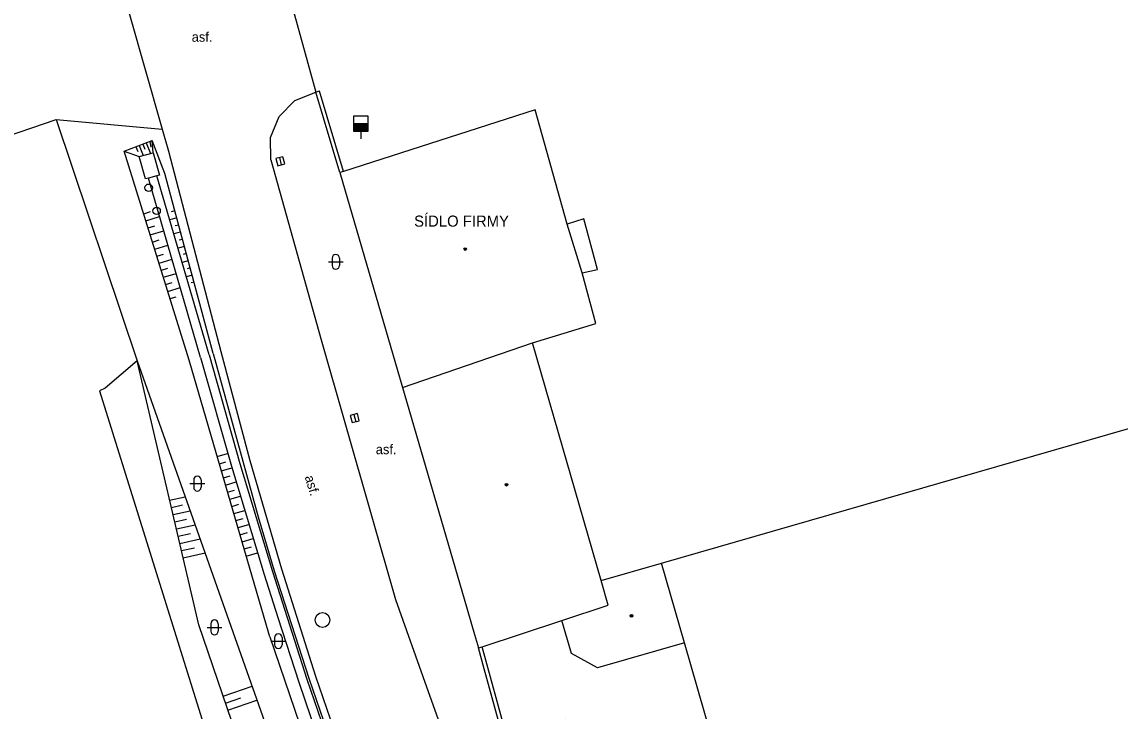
# Model space of a CAD drawing. Extents: x -596024 to -594475, y -1163820 to -1161957.
# Drawn here: x -595644.4 to -595570.2, y -1163721.3 to -1163674.8 of the extents above; entities that cross this region are included whole.
import ezdxf

# ---------------------------------------------------------------- set-up
doc = ezdxf.new("R2010")
doc.units = 0
for name, color, linetype in [('Level 10', 7, 'Continuous'), ('Level 11', 7, 'Continuous'), ('Level 14', 7, 'Continuous'), ('Level 15', 7, 'Continuous'), ('Level 27', 7, 'Continuous'), ('Level 28', 7, 'Continuous'), ('Level 36', 7, 'Continuous'), ('Level 39', 7, 'Continuous'), ('Level 40', 7, 'Continuous'), ('Level 41', 7, 'Continuous'), ('Level 5', 7, 'Continuous'), ('Level 7', 7, 'Continuous'), ('Level 8', 7, 'Continuous')]:
    doc.layers.add(name, color=color, linetype=linetype)

msp = doc.modelspace()

# ---------------------------------------------------------------- linework, layer by layer
at = {"layer": 'Level 10'}
for points in [[(-595627.59, -1163684.11), (-595627.61, -1163682.59), (-595627.04, -1163681.18), (-595625.96, -1163680.11), (-595624.55, -1163679.54)], [(-595642.1, -1163681.39), (-595634.93, -1163682.03)], [(-595634.93, -1163682.03), (-595634.51, -1163683.51), (-595630.97, -1163697.06)], [(-595627.59, -1163684.11), (-595624.2, -1163696.27), (-595619.16, -1163713.8), (-595617.065, -1163719.7), (-595615.52, -1163724.05)], [(-595630.97, -1163697.06), (-595629.01, -1163704.42), (-595626.88, -1163711.73), (-595624.58, -1163718.98), (-595622.1, -1163726.18)]]:
    msp.add_lwpolyline(points, dxfattribs=at)
at = {"layer": 'Level 11'}
for points in [[(-595640.4, -1163662.93), (-595639.39, -1163666.36), (-595634.93, -1163682.03)], [(-595636.48, -1163683.89), (-595635.54, -1163683.63)], [(-595636.06, -1163685.4), (-595636.48, -1163683.89)], [(-595635.54, -1163683.63), (-595635.12, -1163685.14)], [(-595635.87, -1163685.35), (-595636.06, -1163685.4)], [(-595635.29, -1163685.19), (-595635.87, -1163685.35)], [(-595632.34, -1163697.45), (-595635.87, -1163685.35)], [(-595635.12, -1163685.14), (-595635.29, -1163685.19)], [(-595631.76, -1163697.27), (-595635.29, -1163685.19)], [(-595606.55, -1163691.73), (-595605.51, -1163691.52), (-595606.45, -1163688.1), (-595607.56, -1163688.45)], [(-595631.76, -1163697.27), (-595629.69, -1163704.61), (-595627.48, -1163711.91), (-595625.15, -1163719.18), (-595622.69, -1163726.39)], [(-595632.34, -1163697.45), (-595630.26, -1163704.79), (-595628.05, -1163712.11), (-595627.112, -1163715.024), (-595625.71, -1163719.38), (-595623.25, -1163726.61)]]:
    msp.add_lwpolyline(points, dxfattribs=at)
at = {"layer": 'Level 14'}
for points in [[(-595627.67, -1163716.33), (-595628.048, -1163715.029), (-595633.1, -1163697.64), (-595637.5, -1163683.52), (-595635.62, -1163682.8)], [(-595631.49, -1163697.19), (-595634.75, -1163685.02), (-595635.62, -1163682.8)], [(-595631.49, -1163697.19), (-595628.45, -1163708.21), (-595627.36, -1163711.86), (-595625.03, -1163719.12), (-595622.54, -1163726.32)], [(-595636.62, -1163697.68), (-595626.26, -1163727.02)], [(-595628.32, -1163727.64), (-595632.46, -1163715.52), (-595636.62, -1163697.68)], [(-595627.67, -1163716.33), (-595625.32, -1163723.18), (-595622.72, -1163729.94), (-595619.85, -1163736.59), (-595616.74, -1163743.13)]]:
    msp.add_lwpolyline(points, dxfattribs=at)
at = {"layer": 'Level 15'}
for points in [[(-595636.71, -1163683.22), (-595636.58, -1163683.55)], [(-595636.48, -1163683.13), (-595636.22, -1163683.82)], [(-595636.24, -1163683.04), (-595636.11, -1163683.39)], [(-595636.01, -1163682.95), (-595635.73, -1163683.68)], [(-595635.78, -1163682.86), (-595635.71, -1163683.26)], [(-595635.54, -1163683.63), (-595635.62, -1163682.8)], [(-595637.5, -1163683.52), (-595636.48, -1163683.89)], [(-595636.18, -1163687.75), (-595635.72, -1163687.6)], [(-595634.07, -1163687.54), (-595634.32, -1163687.61)], [(-595636.04, -1163688.22), (-595635.11, -1163687.94)], [(-595633.94, -1163688.03), (-595634.42, -1163688.15)], [(-595635.89, -1163688.7), (-595635.43, -1163688.56)], [(-595635.74, -1163689.18), (-595634.83, -1163688.9)], [(-595633.69, -1163688.99), (-595634.14, -1163689.11)], [(-595633.81, -1163688.51), (-595634.05, -1163688.57)], [(-595635.59, -1163689.66), (-595635.14, -1163689.51)], [(-595635.44, -1163690.13), (-595634.55, -1163689.86)], [(-595633.56, -1163689.48), (-595633.78, -1163689.53)], [(-595635.29, -1163690.61), (-595634.85, -1163690.47)], [(-595633.43, -1163689.96), (-595633.86, -1163690.07)], [(-595633.3, -1163690.44), (-595633.51, -1163690.5)], [(-595635.14, -1163691.09), (-595634.27, -1163690.82)], [(-595634.99, -1163691.56), (-595634.56, -1163691.43)], [(-595633.17, -1163690.92), (-595633.58, -1163691.03)], [(-595633.04, -1163691.41), (-595633.24, -1163691.46)], [(-595634.84, -1163692.04), (-595633.99, -1163691.78)], [(-595632.91, -1163691.89), (-595633.3, -1163692)], [(-595634.7, -1163692.52), (-595634.27, -1163692.39)], [(-595634.55, -1163693), (-595633.71, -1163692.74)], [(-595632.78, -1163692.37), (-595632.97, -1163692.42)], [(-595634.4, -1163693.47), (-595633.99, -1163693.35)], [(-595631.21, -1163704.15), (-595630.51, -1163703.94)], [(-595631.07, -1163704.63), (-595630.63, -1163704.5)], [(-595630.93, -1163705.11), (-595630.23, -1163704.9)], [(-595630.79, -1163705.59), (-595630.34, -1163705.46)], [(-595630.65, -1163706.07), (-595629.94, -1163705.86)], [(-595634.43, -1163707.09), (-595633.38, -1163706.86)], [(-595630.51, -1163706.55), (-595630.05, -1163706.41)], [(-595630.37, -1163707.03), (-595629.65, -1163706.82)], [(-595634.31, -1163707.58), (-595633.56, -1163707.41)], [(-595630.23, -1163707.51), (-595629.76, -1163707.37)], [(-595634.2, -1163708.07), (-595633.04, -1163707.81)], [(-595634.09, -1163708.55), (-595633.29, -1163708.38)], [(-595630.09, -1163707.99), (-595629.36, -1163707.78)], [(-595629.95, -1163708.47), (-595629.47, -1163708.33)], [(-595633.97, -1163709.04), (-595632.71, -1163708.76)], [(-595629.81, -1163708.95), (-595629.07, -1163708.73)], [(-595633.86, -1163709.53), (-595633.02, -1163709.34)], [(-595633.74, -1163710.01), (-595632.37, -1163709.71)], [(-595629.68, -1163709.43), (-595629.18, -1163709.28)], [(-595629.54, -1163709.91), (-595628.78, -1163709.69)], [(-595633.63, -1163710.5), (-595632.75, -1163710.31)], [(-595633.52, -1163710.99), (-595632.04, -1163710.66)], [(-595629.4, -1163710.39), (-595628.9, -1163710.24)], [(-595629.26, -1163710.87), (-595628.5, -1163710.65)], [(-595630.81, -1163720.33), (-595628.86, -1163719.66)], [(-595630.65, -1163720.8), (-595629.62, -1163720.45)], [(-595630.49, -1163721.27), (-595628.53, -1163720.6)]]:
    msp.add_lwpolyline(points, dxfattribs=at)
at = {"layer": 'Level 27'}
for p, q in [((-595627.013, -1163683.958), (-595626.887, -1163684.442)), ((-595621.983, -1163701.308), (-595621.857, -1163701.792))]:
    msp.add_line(p, q, dxfattribs=at)
for points in [[(-595627.255, -1163684.021), (-595627.129, -1163684.505), (-595626.645, -1163684.379), (-595626.771, -1163683.895)], [(-595622.225, -1163701.371), (-595622.099, -1163701.855), (-595621.615, -1163701.729), (-595621.741, -1163701.245)]]:
    msp.add_lwpolyline(points, close=True, dxfattribs=at)
msp.add_circle((-595624.1, -1163715.19), 0.5, dxfattribs=at)
at = {"layer": 'Level 28'}
for p, q in [((-595622.01, -1163681.66), (-595621.01, -1163681.66)), ((-595622.01, -1163681.71), (-595621.01, -1163681.71)), ((-595622.01, -1163681.76), (-595621.01, -1163681.76)), ((-595622.01, -1163681.81), (-595621.01, -1163681.81)), ((-595622.01, -1163681.86), (-595621.01, -1163681.86)), ((-595622.01, -1163681.91), (-595621.01, -1163681.91)), ((-595622.01, -1163681.96), (-595621.01, -1163681.96)), ((-595622.01, -1163682.01), (-595621.01, -1163682.01)), ((-595622.01, -1163682.06), (-595621.01, -1163682.06)), ((-595622.01, -1163682.11), (-595621.01, -1163682.11)), ((-595621.51, -1163682.16), (-595621.51, -1163682.69))]:
    msp.add_line(p, q, dxfattribs=at)
msp.add_lwpolyline([(-595622.01, -1163682.16), (-595621.01, -1163682.16), (-595621.01, -1163681.16), (-595622.01, -1163681.16)], close=True, dxfattribs=at)
for centre in [(-595635.85, -1163685.99), (-595635.31, -1163687.55)]:
    msp.add_circle(centre, 0.25, dxfattribs=at)
at = {"layer": 'Level 36'}
for p, q in [((-595623.706, -1163690.996), (-595622.706, -1163690.996)), ((-595623.456, -1163690.746), (-595623.456, -1163691.246)), ((-595622.956, -1163690.746), (-595622.956, -1163691.246)), ((-595633.056, -1163705.976), (-595632.056, -1163705.976)), ((-595632.806, -1163705.726), (-595632.806, -1163706.226)), ((-595632.306, -1163705.726), (-595632.306, -1163706.226)), ((-595631.896, -1163715.686), (-595630.896, -1163715.686)), ((-595631.646, -1163715.436), (-595631.646, -1163715.936)), ((-595631.146, -1163715.436), (-595631.146, -1163715.936)), ((-595627.586, -1163716.616), (-595626.586, -1163716.616)), ((-595627.336, -1163716.366), (-595627.336, -1163716.866)), ((-595626.836, -1163716.366), (-595626.836, -1163716.866))]:
    msp.add_line(p, q, dxfattribs=at)
for centre, start, end in [((-595623.206, -1163690.746), 0, 180), ((-595623.206, -1163691.246), 180, 0), ((-595632.556, -1163705.726), 0, 180), ((-595632.556, -1163706.226), 180, 0), ((-595631.396, -1163715.436), 0, 180), ((-595631.396, -1163715.936), 180, 0), ((-595627.086, -1163716.366), 0, 180), ((-595627.086, -1163716.866), 180, 0)]:
    msp.add_arc(centre, 0.25, start, end, dxfattribs=at)
at = {"layer": 'Level 39'}
for centre, radius in [((-595614.45, -1163690.13), 0.09), ((-595614.45, -1163690.13), 0.0398), ((-595611.67, -1163706.05), 0.09), ((-595611.67, -1163706.05), 0.0398), ((-595603.22, -1163714.91), 0.09), ((-595603.22, -1163714.91), 0.0398)]:
    msp.add_circle(centre, radius, dxfattribs=at)
at = {"layer": 'Level 5'}
for points in [[(-595609.72, -1163680.72), (-595622.69, -1163684.89)], [(-595607.56, -1163688.45), (-595609.72, -1163680.72)], [(-595622.69, -1163684.89), (-595622.93, -1163684.97)], [(-595622.93, -1163684.97), (-595618.69, -1163699.49)], [(-595606.55, -1163691.73), (-595607.56, -1163688.45)], [(-595605.62, -1163695.15), (-595606.55, -1163691.73)], [(-595601.19, -1163711.35), (-595543.37, -1163694.69)], [(-595609.92, -1163696.47), (-595605.62, -1163695.15)], [(-595618.69, -1163699.49), (-595609.92, -1163696.47)], [(-595605.28, -1163712.53), (-595609.92, -1163696.47)], [(-595618.69, -1163699.49), (-595614.52, -1163713.76)], [(-595605.28, -1163712.53), (-595601.19, -1163711.35)], [(-595599.64, -1163716.72), (-595601.19, -1163711.35)], [(-595604.8, -1163714.18), (-595605.28, -1163712.53)], [(-595614.52, -1163713.76), (-595613.82, -1163716.16)], [(-595607.93, -1163715.22), (-595604.8, -1163714.18)], [(-595613.32, -1163717), (-595607.93, -1163715.22)], [(-595607.28, -1163717.46), (-595607.93, -1163715.22)], [(-595613.82, -1163716.16), (-595613.56, -1163717.07)], [(-595613.56, -1163717.07), (-595613.32, -1163717)], [(-595599.64, -1163716.72), (-595605.52, -1163718.41)], [(-595592.85, -1163740.27), (-595599.64, -1163716.72)], [(-595605.52, -1163718.41), (-595607.28, -1163717.46)]]:
    msp.add_lwpolyline(points, dxfattribs=at)
at = {"layer": 'Level 7'}
for points in [[(-595622.69, -1163684.89), (-595624.31, -1163679.47), (-595624.55, -1163679.54)], [(-595622.93, -1163684.97), (-595624.55, -1163679.54)], [(-595664.68, -1163689.97), (-595650.62, -1163684.41), (-595647.05, -1163683.08), (-595642.1, -1163681.39)], [(-595642.1, -1163681.39), (-595636.62, -1163697.68)], [(-595636.62, -1163697.68), (-595638.79, -1163699.53), (-595639.18, -1163699.71)], [(-595639.18, -1163699.71), (-595630.28, -1163728.22)], [(-595607.56, -1163722.12), (-595611.85, -1163723.3), (-595613.172, -1163718.485), (-595613.56, -1163717.07)], [(-595607.56, -1163722.12), (-595607.7, -1163721.9), (-595611.67, -1163722.99), (-595613.32, -1163717)]]:
    msp.add_lwpolyline(points, dxfattribs=at)
at = {"layer": 'Level 8'}
msp.add_lwpolyline([(-595626.17, -1163673.67), (-595624.55, -1163679.54)], dxfattribs=at)

# ---------------------------------------------------------------- texts
at = {"layer": 'Level 40'}
for p in [(-595632.94, -1163676.13), (-595620.5, -1163703.99)]:
    msp.add_text('asf.', height=0.65, dxfattribs=at).set_placement(p)
msp.add_text('asf.', height=0.65, rotation=286.77, dxfattribs=at).set_placement((-595625.31, -1163705.52))
at = {"layer": 'Level 41'}
msp.add_text('SÍDLO FIRMY', height=0.75, dxfattribs=at).set_placement((-595617.91, -1163688.62))

doc.saveas('drawing.dxf')
